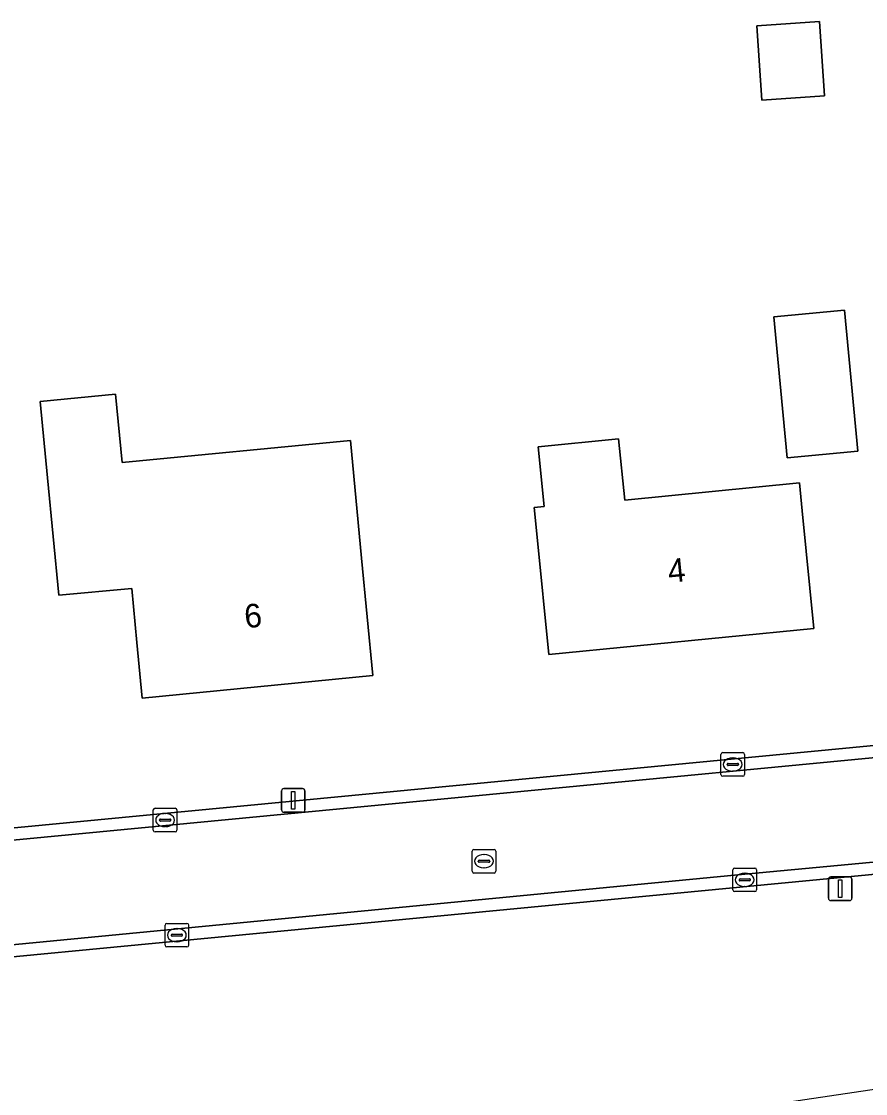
# Model space of a CAD drawing. Extents: x 162661 to 163484, y 380247 to 381230.
# Drawn here: x 163082.27 to 163118, y 380282.19 to 380327.59 of the extents above; entities that cross this region are included whole.
import ezdxf

# ---------------------------------------------------------------- set-up
doc = ezdxf.new("R2010")
doc.units = 0
for name, color, linetype in [('IMGEO_Erf', 7, 'Continuous'), ('IMGEO_Gemengd_bos', 7, 'Continuous'), ('IMGEO_Kolk', 7, 'Continuous'), ('IMGEO_Lichtmast', 7, 'Continuous'), ('IMGEO_Pand', 7, 'Continuous'), ('IMGEO_Pand_nummerreeks', 7, 'Continuous'), ('IMGEO_Rijbaan_lokaal_gesloten', 7, 'Continuous'), ('IMGEO_Rijbaan_lokaal_open', 7, 'Continuous'), ('IMGEO_Rioolput', 7, 'Continuous')]:
    doc.layers.add(name, color=color, linetype=linetype)

msp = doc.modelspace()

# ---------------------------------------------------------------- linework, layer by layer
at = {"layer": 'IMGEO_Erf'}
for points in [[(163113.395, 380327.41), (163116.051, 380327.593), (163116.268, 380324.445), (163113.611, 380324.262)], [(163114.677, 380309.109), (163114.115, 380315.087), (163117.112, 380315.369), (163117.674, 380309.391)], [(163083.376, 380308.269), (163083.068, 380311.502), (163086.255, 380311.808), (163086.532, 380308.918), (163096.193, 380309.847), (163096.672, 380304.863), (163097.15, 380299.886), (163087.388, 380298.939), (163087.154, 380301.286), (163086.937, 380303.579), (163083.85, 380303.292)], [(163103.971, 380307.01), (163104.395, 380307.052), (163104.146, 380309.572), (163107.55, 380309.909), (163107.807, 380307.319), (163115.201, 380308.051), (163115.318, 380306.866), (163115.811, 380301.89), (163104.588, 380300.779), (163104.095, 380305.755)]]:
    msp.add_lwpolyline(points, close=True, dxfattribs=at)
msp.add_lwpolyline([(163041.723, 380289.481), (163070.029, 380292.295), (163135.282, 380298.551)], dxfattribs=at)
at = {"layer": 'IMGEO_Gemengd_bos'}
for points in [[(162854.54, 380248.952), (162974.798, 380261.009), (163143.705, 380286.144), (163143.702, 380286.229), (163143.673, 380287.21), (163143.37, 380289.928), (163142.476, 380293.987)], [(163140.672, 380293.543), (163138.153, 380293.364), (163029.791, 380282.976)]]:
    msp.add_lwpolyline(points, dxfattribs=at)
at = {"layer": 'IMGEO_Kolk'}
for p, q in [((163111.88, 380295.701), (163111.88, 380296.553)), ((163111.955, 380296.627), (163112.807, 380296.627)), ((163112.881, 380296.553), (163112.881, 380295.701)), ((163112.139, 380296.121), (163112.139, 380296.133)), ((163112.182, 380296.17), (163112.58, 380296.17)), ((163112.368, 380296.407), (163112.393, 380296.407)), ((163112.623, 380296.133), (163112.623, 380296.121)), ((163112.577, 380296.084), (163112.179, 380296.084)), ((163112.391, 380295.847), (163112.366, 380295.847)), ((163112.807, 380295.627), (163111.955, 380295.627)), ((163087.853, 380293.345), (163087.853, 380294.197)), ((163087.928, 380294.271), (163088.78, 380294.271)), ((163088.341, 380294.051), (163088.366, 380294.051)), ((163088.854, 380294.197), (163088.854, 380293.345)), ((163088.112, 380293.765), (163088.112, 380293.777)), ((163088.55, 380293.728), (163088.152, 380293.728)), ((163088.155, 380293.814), (163088.553, 380293.814)), ((163088.364, 380293.491), (163088.339, 380293.491)), ((163088.596, 380293.777), (163088.596, 380293.765)), ((163088.78, 380293.271), (163087.928, 380293.271)), ((163112.386, 380290.813), (163112.386, 380291.665)), ((163112.461, 380291.739), (163113.313, 380291.739)), ((163113.387, 380291.665), (163113.387, 380290.813)), ((163112.645, 380291.233), (163112.645, 380291.245)), ((163113.083, 380291.196), (163112.685, 380291.196)), ((163112.688, 380291.282), (163113.086, 380291.282)), ((163112.874, 380291.519), (163112.899, 380291.519)), ((163113.129, 380291.245), (163113.129, 380291.233)), ((163113.313, 380290.739), (163112.461, 380290.739)), ((163112.897, 380290.959), (163112.872, 380290.959)), ((163088.348, 380288.47), (163088.348, 380289.322)), ((163088.423, 380289.396), (163089.275, 380289.396)), ((163089.349, 380289.322), (163089.349, 380288.47)), ((163088.607, 380288.89), (163088.607, 380288.902)), ((163089.045, 380288.853), (163088.647, 380288.853)), ((163088.65, 380288.939), (163089.048, 380288.939)), ((163088.836, 380289.176), (163088.861, 380289.176)), ((163089.091, 380288.902), (163089.091, 380288.89)), ((163089.275, 380288.396), (163088.423, 380288.396)), ((163088.859, 380288.616), (163088.834, 380288.616))]:
    msp.add_line(p, q, dxfattribs=at)
for points in [[(163111.88, 380295.701), (163111.88, 380296.553)], [(163111.955, 380296.627), (163112.807, 380296.627)], [(163112.881, 380296.553), (163112.881, 380295.701)], [(163112.807, 380295.627), (163111.955, 380295.627)], [(163087.853, 380293.345), (163087.853, 380294.197)], [(163087.928, 380294.271), (163088.78, 380294.271)], [(163088.854, 380294.197), (163088.854, 380293.345)], [(163088.78, 380293.271), (163087.928, 380293.271)], [(163112.386, 380290.813), (163112.386, 380291.665)], [(163112.461, 380291.739), (163113.313, 380291.739)], [(163113.387, 380291.665), (163113.387, 380290.813)], [(163113.313, 380290.739), (163112.461, 380290.739)], [(163088.348, 380288.47), (163088.348, 380289.322)], [(163088.423, 380289.396), (163089.275, 380289.396)], [(163089.349, 380289.322), (163089.349, 380288.47)], [(163089.275, 380288.396), (163088.423, 380288.396)]]:
    msp.add_lwpolyline(points, dxfattribs=at)
for centre, radius, start, end in [((163111.957, 380296.551), 0.0765, 91.552, 178.448), ((163111.957, 380296.551), 0.0765, 91.552, 178.448), ((163112.805, 380296.551), 0.0765, 1.552, 88.448), ((163112.805, 380296.551), 0.0765, 1.552, 88.448), ((163112.179, 380296.13), 0.0403, 85.8775, 175.7526), ((163112.176, 380296.12), 0.0366, 178.938, 274.7102), ((163112.58, 380296.127), 0.043, 264.8664, 352.4533), ((163112.584, 380296.132), 0.0386, 1.7309, 96.639), ((163111.957, 380295.703), 0.0765, 181.552, 268.448), ((163111.957, 380295.703), 0.0765, 181.552, 268.448), ((163112.805, 380295.703), 0.0765, 271.552, 358.448), ((163112.805, 380295.703), 0.0765, 271.552, 358.448), ((163087.93, 380294.195), 0.0765, 91.552, 178.448), ((163087.93, 380294.195), 0.0765, 91.552, 178.448), ((163088.778, 380294.195), 0.0765, 1.552, 88.448), ((163088.778, 380294.195), 0.0765, 1.552, 88.448), ((163088.152, 380293.774), 0.0403, 85.8775, 175.7526), ((163088.149, 380293.764), 0.0366, 178.938, 274.7102), ((163088.553, 380293.771), 0.043, 264.8664, 352.4533), ((163088.557, 380293.776), 0.0386, 1.7309, 96.639), ((163087.93, 380293.347), 0.0765, 181.552, 268.448), ((163087.93, 380293.347), 0.0765, 181.552, 268.448), ((163088.778, 380293.347), 0.0765, 271.552, 358.448), ((163088.778, 380293.347), 0.0765, 271.552, 358.448), ((163112.463, 380291.663), 0.0765, 91.552, 178.448), ((163112.463, 380291.663), 0.0765, 91.552, 178.448), ((163113.311, 380291.663), 0.0765, 1.552, 88.448), ((163113.311, 380291.663), 0.0765, 1.552, 88.448), ((163112.685, 380291.242), 0.0403, 85.8775, 175.7526), ((163112.682, 380291.232), 0.0366, 178.938, 274.7102), ((163113.086, 380291.239), 0.043, 264.8664, 352.4533), ((163113.09, 380291.244), 0.0386, 1.7309, 96.639), ((163112.463, 380290.815), 0.0765, 181.552, 268.448), ((163112.463, 380290.815), 0.0765, 181.552, 268.448), ((163113.311, 380290.815), 0.0765, 271.552, 358.448), ((163113.311, 380290.815), 0.0765, 271.552, 358.448), ((163088.425, 380289.32), 0.0765, 91.552, 178.448), ((163088.425, 380289.32), 0.0765, 91.552, 178.448), ((163089.273, 380289.32), 0.0765, 1.552, 88.448), ((163089.273, 380289.32), 0.0765, 1.552, 88.448), ((163088.647, 380288.899), 0.0403, 85.8775, 175.7526), ((163088.644, 380288.889), 0.0366, 178.938, 274.7102), ((163089.048, 380288.896), 0.043, 264.8664, 352.4533), ((163089.052, 380288.901), 0.0386, 1.7309, 96.639), ((163088.425, 380288.472), 0.0765, 181.552, 268.448), ((163088.425, 380288.472), 0.0765, 181.552, 268.448), ((163089.273, 380288.472), 0.0765, 271.552, 358.448), ((163089.273, 380288.472), 0.0765, 271.552, 358.448)]:
    msp.add_arc(centre, radius, start, end, dxfattribs=at)
for centre, major_axis, ratio, start_param, end_param in [((163112.367, 380296.127), (-0.387, 0.002), 0.722429, 4.712389, 7.853982), ((163112.392, 380296.127), (-0.39, 0.002), 0.717154, 1.570796, 4.712389), ((163088.34, 380293.771), (-0.387, 0.002), 0.722429, 4.712389, 7.853982), ((163088.365, 380293.771), (-0.39, 0.002), 0.717154, 1.570796, 4.712389), ((163112.873, 380291.239), (-0.387, 0.002), 0.722429, 4.712389, 7.853982), ((163112.898, 380291.239), (-0.39, 0.002), 0.717154, 1.570796, 4.712389), ((163088.835, 380288.896), (-0.387, 0.002), 0.722429, 4.712389, 7.853982), ((163088.86, 380288.896), (-0.39, 0.002), 0.717154, 1.570796, 4.712389)]:
    msp.add_ellipse(centre, major_axis=major_axis, ratio=ratio, start_param=start_param, end_param=end_param, dxfattribs=at)
at = {"layer": 'IMGEO_Lichtmast'}
for p, q in [((163093.28, 380294.202), (163093.28, 380295.002)), ((163093.28, 380295.002), (163093.28, 380294.202)), ((163093.38, 380295.102), (163094.17, 380295.102)), ((163094.17, 380295.102), (163093.38, 380295.102)), ((163094.27, 380295.002), (163094.27, 380294.202)), ((163094.27, 380294.202), (163094.27, 380295.002)), ((163094.17, 380294.102), (163093.38, 380294.102)), ((163093.38, 380294.102), (163094.17, 380294.102)), ((163116.432, 380290.461), (163116.432, 380291.261)), ((163116.432, 380291.261), (163116.432, 380290.461)), ((163116.532, 380291.361), (163117.322, 380291.361)), ((163117.322, 380291.361), (163116.532, 380291.361)), ((163117.422, 380291.261), (163117.422, 380290.461)), ((163117.422, 380290.461), (163117.422, 380291.261)), ((163117.322, 380290.361), (163116.532, 380290.361)), ((163116.532, 380290.361), (163117.322, 380290.361))]:
    msp.add_line(p, q, dxfattribs=at)
for points in [[(163093.7, 380294.977), (163093.85, 380294.977), (163093.85, 380294.227), (163093.7, 380294.227), (163093.7, 380294.977)], [(163116.852, 380291.236), (163117.002, 380291.236), (163117.002, 380290.486), (163116.852, 380290.486), (163116.852, 380291.236)]]:
    msp.add_lwpolyline(points, dxfattribs=at)
for centre, start, end in [((163093.38, 380295.002), 90, 180), ((163093.38, 380295.002), 90, 180), ((163094.17, 380295.002), 0, 90), ((163094.17, 380295.002), 360, 90), ((163093.38, 380294.202), 180, 270), ((163093.38, 380294.202), 180, 270), ((163094.17, 380294.202), 270, 0), ((163094.17, 380294.202), 270, 0), ((163116.532, 380291.261), 90, 180), ((163116.532, 380291.261), 90, 180), ((163117.322, 380291.261), 0, 90), ((163117.322, 380291.261), 360, 90), ((163116.532, 380290.461), 180, 270), ((163116.532, 380290.461), 180, 270), ((163117.322, 380290.461), 270, 0), ((163117.322, 380290.461), 270, 0)]:
    msp.add_arc(centre, 0.1, start, end, dxfattribs=at)
at = {"layer": 'IMGEO_Pand'}
for points in [[(163113.395, 380327.41), (163113.611, 380324.262), (163116.268, 380324.445), (163116.051, 380327.593)], [(163114.677, 380309.109), (163117.674, 380309.391), (163117.112, 380315.369), (163114.115, 380315.087)], [(163096.672, 380304.863), (163096.193, 380309.847), (163086.532, 380308.918), (163086.255, 380311.808), (163083.068, 380311.502), (163083.376, 380308.269), (163083.85, 380303.292), (163086.937, 380303.579), (163087.154, 380301.286), (163087.388, 380298.939), (163097.15, 380299.886)], [(163115.318, 380306.866), (163115.201, 380308.051), (163107.807, 380307.319), (163107.55, 380309.909), (163104.146, 380309.572), (163104.395, 380307.052), (163103.971, 380307.01), (163104.095, 380305.755), (163104.588, 380300.779), (163115.811, 380301.89)]]:
    msp.add_lwpolyline(points, close=True, dxfattribs=at)
at = {"layer": 'IMGEO_Rijbaan_lokaal_gesloten'}
for points in [[(163135.368, 380298.04), (163040.514, 380288.947), (163039.145, 380287.314)], [(163026.78, 380284.687), (163028.455, 380283.329), (163112.592, 380291.447), (163140.62, 380294.079)]]:
    msp.add_lwpolyline(points, dxfattribs=at)
at = {"layer": 'IMGEO_Rijbaan_lokaal_open'}
for points in [[(163135.368, 380298.04), (163135.282, 380298.551), (163070.029, 380292.295), (163041.723, 380289.481)], [(163040.514, 380288.947), (163135.368, 380298.04)], [(163140.62, 380294.079), (163112.592, 380291.447), (163028.455, 380283.329)], [(163029.791, 380282.976), (163138.153, 380293.364)]]:
    msp.add_lwpolyline(points, dxfattribs=at)
at = {"layer": 'IMGEO_Rioolput'}
for p, q in [((163101.426, 380292.527), (163102.278, 380292.527)), ((163101.351, 380291.601), (163101.351, 380292.453)), ((163101.61, 380292.021), (163101.61, 380292.033)), ((163101.653, 380292.07), (163102.051, 380292.07)), ((163101.839, 380292.307), (163101.864, 380292.307)), ((163102.094, 380292.033), (163102.094, 380292.021)), ((163102.352, 380292.453), (163102.352, 380291.601)), ((163102.048, 380291.984), (163101.65, 380291.984)), ((163101.862, 380291.747), (163101.837, 380291.747)), ((163102.278, 380291.527), (163101.426, 380291.527))]:
    msp.add_line(p, q, dxfattribs=at)
for points in [[(163101.426, 380292.527), (163102.278, 380292.527)], [(163101.351, 380291.601), (163101.351, 380292.453)], [(163102.352, 380292.453), (163102.352, 380291.601)], [(163102.278, 380291.527), (163101.426, 380291.527)]]:
    msp.add_lwpolyline(points, dxfattribs=at)
for centre, radius, start, end in [((163101.428, 380292.451), 0.0765, 91.552, 178.448), ((163101.428, 380292.451), 0.0765, 91.552, 178.448), ((163102.276, 380292.451), 0.0765, 1.552, 88.448), ((163102.276, 380292.451), 0.0765, 1.552, 88.448), ((163101.65, 380292.03), 0.0403, 85.8775, 175.7526), ((163101.647, 380292.02), 0.0366, 178.938, 274.7102), ((163102.051, 380292.027), 0.043, 264.8664, 352.4533), ((163102.055, 380292.032), 0.0386, 1.7309, 96.639), ((163101.428, 380291.603), 0.0765, 181.552, 268.448), ((163101.428, 380291.603), 0.0765, 181.552, 268.448), ((163102.276, 380291.603), 0.0765, 271.552, 358.448), ((163102.276, 380291.603), 0.0765, 271.552, 358.448)]:
    msp.add_arc(centre, radius, start, end, dxfattribs=at)
for centre, major_axis, ratio, start_param, end_param in [((163101.838, 380292.027), (-0.387, 0.002), 0.722429, 4.712389, 7.853982), ((163101.863, 380292.027), (-0.39, 0.002), 0.717154, 1.570796, 4.712389)]:
    msp.add_ellipse(centre, major_axis=major_axis, ratio=ratio, start_param=start_param, end_param=end_param, dxfattribs=at)

# ---------------------------------------------------------------- texts
at = {"layer": 'IMGEO_Pand_nummerreeks'}
for s, rotation, p in [('4', 5.6535, (163109.677, 380303.815)), ('6', 5.5409, (163091.752, 380301.894))]:
    msp.add_text(s, height=1, rotation=rotation, dxfattribs=at).set_placement(p)

doc.saveas('drawing.dxf')
